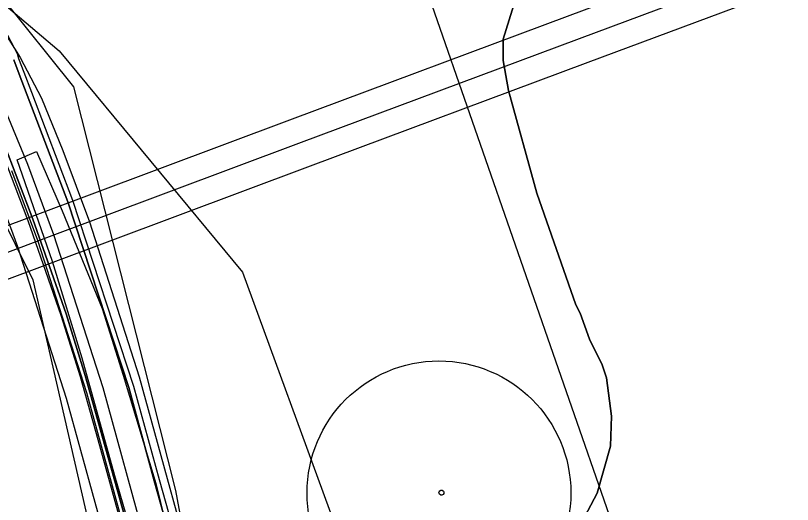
# Model space of a CAD drawing. Extents: x -758499 to -754160, y -1175205 to -1172032.
# Drawn here: x -756838 to -756530.3, y -1173673.8 to -1173480.3 of the extents above; entities that cross this region are included whole.
import ezdxf

# ---------------------------------------------------------------- set-up
doc = ezdxf.new("R2010")
doc.units = 0
for name, color, linetype in [('A016_UzArchN_p', 7, 'Continuous'), ('A017_18_KrajRaz_p', 7, 'Continuous'), ('A041_BPEJ_p', 7, 'Continuous'), ('A043_InvPuda_p', 7, 'Continuous'), ('A051_QAZ_p', 7, 'Continuous'), ('A073_ElVed_l_VN', 7, 'Continuous'), ('A073_ElVed_op', 7, 'Continuous'), ('A091_92_Silnice23_op', 7, 'Continuous'), ('D silnice III stav', 7, 'Continuous'), ('PLOCHY DS dopravní infr-silniční dopravy', 7, 'Continuous'), ('PLOCHY NZo zemědělské-orná půda', 7, 'Continuous'), ('vrstevnice', 7, 'Continuous'), ('ÚSES interakční prvek', 7, 'Continuous')]:
    doc.layers.add(name, color=color, linetype=linetype)

msp = doc.modelspace()

# ---------------------------------------------------------------- linework, layer by layer
at = {"layer": 'A016_UzArchN_p'}
for p, q in [((-756670.31, -1173669.25), (-756670.25, -1173668.75)), ((-756670.25, -1173668.75), (-756669.94, -1173668.37)), ((-756669.94, -1173668.37), (-756669.5, -1173668.12)), ((-756669.5, -1173668.12), (-756669, -1173668.12)), ((-756669, -1173668.12), (-756668.56, -1173668.5)), ((-756668.56, -1173668.5), (-756668.31, -1173669)), ((-756670.06, -1173669.75), (-756670.31, -1173669.25)), ((-756669.62, -1173670.13), (-756670.06, -1173669.75)), ((-756669.13, -1173670.13), (-756669.62, -1173670.13)), ((-756668.69, -1173669.88), (-756669.13, -1173670.13)), ((-756668.38, -1173669.5), (-756668.69, -1173669.88)), ((-756668.31, -1173669), (-756668.38, -1173669.5))]:
    msp.add_line(p, q, dxfattribs=at)
msp.add_circle((-756670.31, -1173669.25), 52.24, dxfattribs=at)
at = {"layer": 'A017_18_KrajRaz_p'}
msp.add_lwpolyline([(-756839.58, -1173541.62), (-756829.27, -1173569.13), (-756809.89, -1173629.45), (-756792.88, -1173691.39), (-756779.45, -1173739.32), (-756762.93, -1173795.85), (-756751.51, -1173836.61), (-756739.56, -1173887.31), (-756728.91, -1173942.41), (-756726.45, -1173966.05)], dxfattribs=at)
at = {"layer": 'A041_BPEJ_p'}
for p, q in [((-756644.81, -1173489.57), (-756640.07, -1173474.36)), ((-756640.07, -1173474.36), (-756644.81, -1173489.57)), ((-756644.86, -1173498.03), (-756644.81, -1173489.57)), ((-756644.81, -1173489.57), (-756644.86, -1173498.03)), ((-756642.8, -1173509.9), (-756644.86, -1173498.03)), ((-756644.86, -1173498.03), (-756642.8, -1173509.9)), ((-756631.57, -1173550.62), (-756642.8, -1173509.9)), ((-756642.8, -1173509.9), (-756631.57, -1173550.62)), ((-756616.11, -1173594.75), (-756631.57, -1173550.62)), ((-756631.57, -1173550.62), (-756616.11, -1173594.75)), ((-756614.43, -1173598.15), (-756616.11, -1173594.75)), ((-756616.11, -1173594.75), (-756614.43, -1173598.15)), ((-756610.67, -1173608.34), (-756614.43, -1173598.15)), ((-756614.43, -1173598.15), (-756610.67, -1173608.34)), ((-756605.64, -1173618.53), (-756610.67, -1173608.34)), ((-756610.67, -1173608.34), (-756605.64, -1173618.53)), ((-756603.97, -1173623.62), (-756605.64, -1173618.53)), ((-756605.64, -1173618.53), (-756603.97, -1173623.62)), ((-756601.93, -1173638.88), (-756603.97, -1173623.62)), ((-756603.97, -1173623.62), (-756601.93, -1173638.88)), ((-756602.42, -1173650.73), (-756601.93, -1173638.88)), ((-756601.93, -1173638.88), (-756602.42, -1173650.73)), ((-756607.6, -1173669.32), (-756602.42, -1173650.73)), ((-756602.42, -1173650.73), (-756607.6, -1173669.32)), ((-756616.6, -1173686.2), (-756607.6, -1173669.32)), ((-756607.6, -1173669.32), (-756616.6, -1173686.2))]:
    msp.add_line(p, q, dxfattribs=at)
at = {"layer": 'A043_InvPuda_p'}
for p, q in [((-756814.86, -1173508.55), (-756913, -1173386.25)), ((-756682.98, -1173447.74), (-756562.78, -1173793.28)), ((-756774.51, -1173668.27), (-756814.86, -1173508.55)), ((-756860.09, -1173526.81), (-756831.08, -1173584.85)), ((-756831.08, -1173584.85), (-756739.59, -1173984.41)), ((-756744.23, -1173834.25), (-756774.51, -1173668.27))]:
    msp.add_line(p, q, dxfattribs=at)
at = {"layer": 'A051_QAZ_p'}
for p, q in [((-756874.67, -1173448.25), (-756820.76, -1173494.27)), ((-756820.76, -1173494.27), (-756748.1, -1173581.83)), ((-756748.1, -1173581.83), (-756665.23, -1173808.57))]:
    msp.add_line(p, q, dxfattribs=at)
at = {"layer": 'A073_ElVed_l_VN'}
msp.add_line((-756829.91, -1173569.83), (-756947.05, -1173613.58), dxfattribs=at)
msp.add_lwpolyline([(-755889.67, -1173214.41), (-755997.14, -1173256.36), (-756090.37, -1173292.81), (-756166.71, -1173322.49), (-756277.23, -1173363.71), (-756391.79, -1173406.32), (-756503.08, -1173447.76), (-756614.81, -1173489.45), (-756725.9, -1173530.87), (-756829.91, -1173569.83)], dxfattribs=at)
at = {"layer": 'A073_ElVed_op'}
for points in [[(-756937.08, -1173599.18), (-756833.41, -1173560.46), (-756729.4, -1173521.5), (-756618.3, -1173480.08), (-756506.57, -1173438.39), (-756395.28, -1173396.95), (-756280.72, -1173354.34), (-756170.27, -1173313.14), (-756094, -1173283.49), (-756000.78, -1173247.05), (-755893.3, -1173205.09), (-755782.45, -1173161.86), (-755672.55, -1173119.02), (-755584.87, -1173084.82), (-755525.32, -1173086.94), (-755455.27, -1173089.86)], [(-755445.09, -1173111.7), (-755451.32, -1173110.05), (-755526.1, -1173106.92), (-755581.45, -1173104.96), (-755665.29, -1173137.66), (-755775.19, -1173180.5), (-755886.04, -1173223.73), (-755993.5, -1173265.67), (-756086.74, -1173302.13), (-756163.15, -1173331.84), (-756273.74, -1173373.08), (-756388.3, -1173415.69), (-756499.59, -1173457.13), (-756611.32, -1173498.82), (-756722.4, -1173540.24), (-756826.41, -1173579.2), (-756944.42, -1173623.27), (-756946.15, -1173623.58)]]:
    msp.add_lwpolyline(points, dxfattribs=at)
at = {"layer": 'A091_92_Silnice23_op'}
for points in [[(-756842.85, -1173486.22), (-756836.14, -1173496.9), (-756827.75, -1173513.01), (-756819.32, -1173533.69), (-756808.72, -1173561.99), (-756789.04, -1173623.24), (-756771.92, -1173685.57), (-756758.53, -1173733.33), (-756742.01, -1173789.87), (-756730.45, -1173831.18), (-756718.29, -1173882.75), (-756707.37, -1173939.21), (-756704.8, -1173963.94)], [(-756734.66, -1173966.85), (-756737.08, -1173943.62), (-756747.63, -1173889.04), (-756759.5, -1173838.67), (-756770.86, -1173798.12), (-756787.38, -1173741.59), (-756800.83, -1173693.6), (-756817.8, -1173631.81), (-756837.06, -1173571.84), (-756847.26, -1173544.62)]]:
    msp.add_lwpolyline(points, dxfattribs=at)
at = {"layer": 'D silnice III stav'}
msp.add_lwpolyline([(-756841.38, -1173519.31), (-756833.29, -1173539.16), (-756822.89, -1173566.92), (-756803.42, -1173627.52), (-756786.38, -1173689.58), (-756772.95, -1173737.46), (-756756.43, -1173793.99), (-756744.97, -1173834.92), (-756732.96, -1173885.89), (-756722.23, -1173941.42), (-756719.73, -1173965.39)], dxfattribs=at)
at = {"layer": 'PLOCHY DS dopravní infr-silniční dopravy'}
for points in [[(-756838.66, -1173497.84), (-756836.57, -1173503.46), (-756817.26, -1173554.03), (-756793.14, -1173627.52), (-756783.07, -1173664.42), (-756757.02, -1173756.86), (-756737.79, -1173825.53), (-756729.51, -1173858.87), (-756725.62, -1173877.18), (-756721.55, -1173896.44), (-756716.91, -1173918.38), (-756713.18, -1173935.96), (-756712.13, -1173943.87), (-756708.46, -1173971.55)], [(-756726.08, -1173959.97), (-756726.74, -1173950.46), (-756728.45, -1173943.1), (-756729.08, -1173937.79), (-756730.32, -1173927.22), (-756735.7, -1173900.23), (-756738.32, -1173887.12), (-756748.81, -1173843.33), (-756779.86, -1173732.57), (-756796.61, -1173672.12), (-756803.35, -1173647.7), (-756810.35, -1173622.75), (-756817.99, -1173598.37), (-756831.07, -1173560.89), (-756843.01, -1173529.78)]]:
    msp.add_lwpolyline(points, dxfattribs=at)
at = {"layer": 'PLOCHY NZo zemědělské-orná půda'}
for points in [[(-756445.99, -1173697.96), (-756473.7, -1173694.75), (-756523.51, -1173705.2), (-756574.85, -1173732.26), (-756593.3, -1173769.15), (-756607.44, -1173822.16), (-756596.52, -1173944.59), (-756703.96, -1173982.94), (-756708.46, -1173971.55), (-756712.13, -1173943.87), (-756713.18, -1173935.96), (-756716.91, -1173918.38), (-756721.55, -1173896.44), (-756725.62, -1173877.18), (-756729.51, -1173858.87), (-756737.79, -1173825.53), (-756757.02, -1173756.86), (-756783.07, -1173664.42), (-756793.14, -1173627.52), (-756817.26, -1173554.03), (-756836.57, -1173503.46), (-756838.66, -1173497.84)], [(-756843.01, -1173529.78), (-756831.07, -1173560.89), (-756817.99, -1173598.37), (-756810.35, -1173622.75), (-756803.35, -1173647.7), (-756796.61, -1173672.12), (-756779.86, -1173732.57), (-756748.81, -1173843.33), (-756738.32, -1173887.12), (-756735.7, -1173900.23), (-756730.32, -1173927.22), (-756729.08, -1173937.79), (-756728.45, -1173943.1), (-756726.74, -1173950.46), (-756726.08, -1173959.97)]]:
    msp.add_lwpolyline(points, dxfattribs=at)
at = {"layer": 'vrstevnice'}
for p, q in [((-756837.31, -1173537.34), (-756829.62, -1173534.14)), ((-756837.31, -1173537.34), (-756829.62, -1173534.14)), ((-756829.62, -1173534.14), (-756819.47, -1173557.57)), ((-756829.62, -1173534.14), (-756819.47, -1173557.57)), ((-756823.29, -1173577.68), (-756837.31, -1173537.34)), ((-756823.29, -1173577.68), (-756837.31, -1173537.34)), ((-756819.47, -1173557.57), (-756803.65, -1173596.27)), ((-756819.47, -1173557.57), (-756803.65, -1173596.27)), ((-756811.66, -1173615.96), (-756823.29, -1173577.68)), ((-756811.66, -1173615.96), (-756823.29, -1173577.68)), ((-756803.65, -1173596.27), (-756795.31, -1173622.66)), ((-756803.65, -1173596.27), (-756795.31, -1173622.66)), ((-756798.69, -1173662.44), (-756811.66, -1173615.96)), ((-756798.69, -1173662.44), (-756811.66, -1173615.96)), ((-756795.31, -1173622.66), (-756782.43, -1173665.46)), ((-756795.31, -1173622.66), (-756782.43, -1173665.46)), ((-756789.11, -1173695.02), (-756798.69, -1173662.44)), ((-756789.11, -1173695.02), (-756798.69, -1173662.44)), ((-756782.43, -1173665.46), (-756775.74, -1173692.61)), ((-756782.43, -1173665.46), (-756775.74, -1173692.61))]:
    msp.add_line(p, q, dxfattribs=at)
at = {"layer": 'ÚSES interakční prvek'}
for points in [[(-756841.11, -1173488.1), (-756837.29, -1173495.25), (-756836.75, -1173497.23), (-756834.7, -1173502.75), (-756831.68, -1173510.65), (-756815.37, -1173553.36), (-756791.22, -1173626.94), (-756781.14, -1173663.89), (-756755.09, -1173756.32), (-756735.86, -1173825.02), (-756727.56, -1173858.42), (-756723.66, -1173876.77), (-756719.59, -1173896.03), (-756714.95, -1173917.97), (-756711.21, -1173935.62), (-756710.15, -1173943.61), (-756706.51, -1173971.04)], [(-756728.72, -1173950.76), (-756730.42, -1173943.45), (-756731.07, -1173938.02), (-756732.3, -1173927.53), (-756737.66, -1173900.62), (-756740.27, -1173887.55), (-756750.75, -1173843.83), (-756781.79, -1173733.11), (-756798.54, -1173672.65), (-756805.28, -1173648.24), (-756812.27, -1173623.32), (-756819.89, -1173599), (-756832.95, -1173561.58), (-756844.84, -1173530.58)]]:
    msp.add_lwpolyline(points, dxfattribs=at)

doc.saveas('drawing.dxf')
